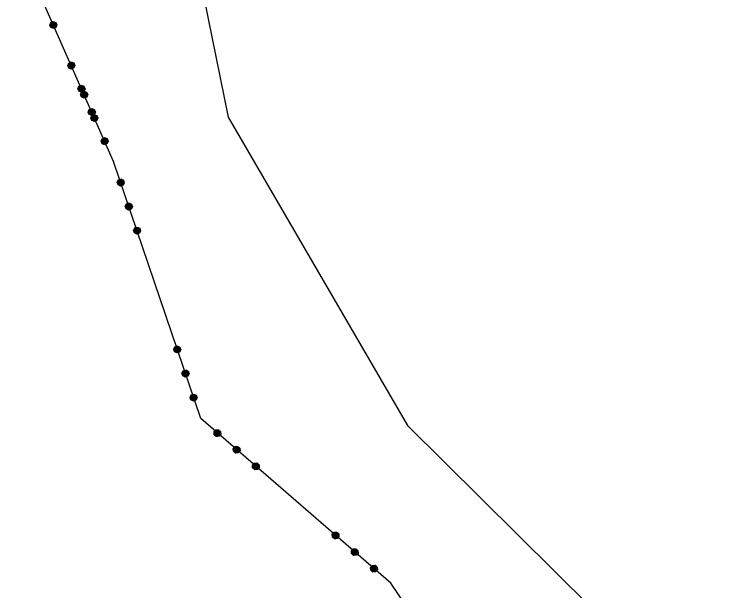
# Model space of a CAD drawing. Extents: x -266179 to -264727, y -1243225 to -1241702.
# Drawn here: x -265873.3 to -265802.5, y -1243006.8 to -1242949.9 of the extents above; entities that cross this region are included whole.
import ezdxf

# ---------------------------------------------------------------- set-up
doc = ezdxf.new("R2010")
doc.units = 0
for name, color, linetype in [('Vrstva 1', 7, 'Continuous'), ('Vrstva 19', 7, 'Continuous'), ('Vrstva 21', 7, 'Continuous')]:
    doc.layers.add(name, color=color, linetype=linetype)

msp = doc.modelspace()

# ---------------------------------------------------------------- linework, layer by layer
at = {"layer": 'Vrstva 1'}
for p, q in [((-265858.8, -1242927.16), (-265852.13, -1242960.04)), ((-265868.53, -1242952.93), (-265873.27, -1242942.24)), ((-265863.46, -1242964.41), (-265868.53, -1242952.93)), ((-265852.13, -1242960.04), (-265834.42, -1242990.48)), ((-265854.85, -1242989.8), (-265863.46, -1242964.41)), ((-265836.07, -1243006.06), (-265854.85, -1242989.8)), ((-265834.42, -1242990.48), (-265802.47, -1243022.08)), ((-265828.83, -1243016.64), (-265836.07, -1243006.06))]:
    msp.add_line(p, q, dxfattribs=at)
at = {"layer": 'Vrstva 19'}
for p, q in [((-265868.53, -1242952.93), (-265873.27, -1242942.24)), ((-265863.46, -1242964.41), (-265868.53, -1242952.93)), ((-265854.85, -1242989.8), (-265863.46, -1242964.41)), ((-265836.07, -1243006.06), (-265854.85, -1242989.8)), ((-265828.83, -1243016.64), (-265836.07, -1243006.06))]:
    msp.add_line(p, q, dxfattribs=at)
for points in [[(-265869.767, -1242950.93), (-265869.671, -1242950.679), (-265869.424, -1242950.57), (-265869.173, -1242950.666), (-265869.064, -1242950.913), (-265869.16, -1242951.164), (-265869.407, -1242951.273), (-265869.658, -1242951.177), (-265869.767, -1242950.93), (-265869.735, -1242950.904), (-265869.638, -1242951.124), (-265869.532, -1242951.165), (-265869.694, -1242950.799), (-265869.645, -1242950.712), (-265869.426, -1242951.205), (-265869.353, -1242951.173), (-265869.568, -1242950.688), (-265869.499, -1242950.647), (-265869.284, -1242951.131), (-265869.211, -1242951.099), (-265869.426, -1242950.614), (-265869.332, -1242950.628), (-265869.158, -1242951.021), (-265869.113, -1242950.924), (-265869.227, -1242950.668)], [(-265867.995, -1242954.935), (-265867.898, -1242954.684), (-265867.651, -1242954.575), (-265867.401, -1242954.672), (-265867.292, -1242954.919), (-265867.389, -1242955.17), (-265867.636, -1242955.279), (-265867.886, -1242955.182), (-265867.995, -1242954.935), (-265867.943, -1242954.955), (-265867.845, -1242955.175), (-265867.748, -1242955.197), (-265867.902, -1242954.85), (-265867.861, -1242954.744), (-265867.651, -1242955.22), (-265867.577, -1242955.188), (-265867.788, -1242954.712), (-265867.715, -1242954.68), (-265867.504, -1242955.155), (-265867.427, -1242955.132), (-265867.637, -1242954.656), (-265867.548, -1242954.661), (-265867.382, -1242955.036), (-265867.329, -1242954.958), (-265867.426, -1242954.738)], [(-265866.981, -1242957.231), (-265866.884, -1242956.98), (-265866.637, -1242956.871), (-265866.386, -1242956.968), (-265866.277, -1242957.215), (-265866.374, -1242957.465), (-265866.621, -1242957.575), (-265866.871, -1242957.478), (-265866.981, -1242957.231), (-265866.94, -1242957.224), (-265866.843, -1242957.443), (-265866.737, -1242957.484), (-265866.899, -1242957.118), (-265866.858, -1242957.013), (-265866.632, -1242957.525), (-265866.559, -1242957.493), (-265866.785, -1242956.98), (-265866.712, -1242956.948), (-265866.485, -1242957.46), (-265866.412, -1242957.428), (-265866.639, -1242956.916), (-265866.533, -1242956.956), (-265866.371, -1242957.322), (-265866.331, -1242957.217), (-265866.428, -1242956.997)], [(-265866.723, -1242957.816), (-265866.626, -1242957.566), (-265866.379, -1242957.456), (-265866.128, -1242957.553), (-265866.019, -1242957.8), (-265866.116, -1242958.051), (-265866.363, -1242958.16), (-265866.614, -1242958.063), (-265866.723, -1242957.816), (-265866.67, -1242957.837), (-265866.573, -1242958.056), (-265866.476, -1242958.079), (-265866.629, -1242957.731), (-265866.588, -1242957.626), (-265866.378, -1242958.101), (-265866.305, -1242958.069), (-265866.515, -1242957.593), (-265866.442, -1242957.561), (-265866.232, -1242958.037), (-265866.155, -1242958.013), (-265866.365, -1242957.538), (-265866.276, -1242957.542), (-265866.11, -1242957.917), (-265866.057, -1242957.839), (-265866.154, -1242957.619)], [(-265865.966, -1242959.526), (-265865.869, -1242959.276), (-265865.622, -1242959.167), (-265865.371, -1242959.264), (-265865.262, -1242959.511), (-265865.359, -1242959.761), (-265865.606, -1242959.87), (-265865.857, -1242959.773), (-265865.966, -1242959.526), (-265865.933, -1242959.501), (-265865.836, -1242959.721), (-265865.731, -1242959.761), (-265865.892, -1242959.396), (-265865.843, -1242959.308), (-265865.625, -1242959.802), (-265865.552, -1242959.77), (-265865.766, -1242959.285), (-265865.697, -1242959.244), (-265865.483, -1242959.728), (-265865.41, -1242959.696), (-265865.624, -1242959.211), (-265865.531, -1242959.225), (-265865.357, -1242959.618), (-265865.312, -1242959.522), (-265865.425, -1242959.266)], [(-265865.708, -1242960.112), (-265865.611, -1242959.861), (-265865.364, -1242959.752), (-265865.114, -1242959.849), (-265865.004, -1242960.096), (-265865.101, -1242960.347), (-265865.348, -1242960.456), (-265865.599, -1242960.359), (-265865.708, -1242960.112), (-265865.667, -1242960.105), (-265865.57, -1242960.324), (-265865.465, -1242960.365), (-265865.627, -1242959.999), (-265865.586, -1242959.894), (-265865.359, -1242960.406), (-265865.286, -1242960.374), (-265865.513, -1242959.862), (-265865.439, -1242959.829), (-265865.213, -1242960.341), (-265865.14, -1242960.309), (-265865.366, -1242959.797), (-265865.261, -1242959.838), (-265865.099, -1242960.204), (-265865.058, -1242960.098), (-265865.155, -1242959.879)], [(-265864.693, -1242962.408), (-265864.596, -1242962.157), (-265864.349, -1242962.048), (-265864.099, -1242962.145), (-265863.99, -1242962.392), (-265864.087, -1242962.642), (-265864.334, -1242962.752), (-265864.584, -1242962.655), (-265864.693, -1242962.408), (-265864.661, -1242962.382), (-265864.564, -1242962.602), (-265864.458, -1242962.643), (-265864.62, -1242962.277), (-265864.571, -1242962.19), (-265864.353, -1242962.684), (-265864.28, -1242962.651), (-265864.494, -1242962.166), (-265864.425, -1242962.125), (-265864.21, -1242962.61), (-265864.137, -1242962.577), (-265864.351, -1242962.093), (-265864.258, -1242962.106), (-265864.084, -1242962.499), (-265864.039, -1242962.403), (-265864.153, -1242962.147)], [(-265863.105, -1242966.454), (-265862.986, -1242966.213), (-265862.731, -1242966.127), (-265862.49, -1242966.246), (-265862.403, -1242966.501), (-265862.522, -1242966.742), (-265862.778, -1242966.829), (-265863.019, -1242966.71), (-265863.105, -1242966.454), (-265863.055, -1242966.48), (-265862.977, -1242966.707), (-265862.882, -1242966.738), (-265863.005, -1242966.378), (-265862.955, -1242966.277), (-265862.787, -1242966.769), (-265862.712, -1242966.743), (-265862.879, -1242966.251), (-265862.803, -1242966.225), (-265862.636, -1242966.718), (-265862.557, -1242966.701), (-265862.724, -1242966.209), (-265862.635, -1242966.221), (-265862.504, -1242966.609), (-265862.444, -1242966.536), (-265862.521, -1242966.309)], [(-265862.299, -1242968.831), (-265862.18, -1242968.59), (-265861.924, -1242968.504), (-265861.683, -1242968.622), (-265861.596, -1242968.878), (-265861.715, -1242969.119), (-265861.971, -1242969.206), (-265862.212, -1242969.087), (-265862.299, -1242968.831), (-265862.258, -1242968.828), (-265862.18, -1242969.055), (-265862.079, -1242969.105), (-265862.207, -1242968.726), (-265862.157, -1242968.625), (-265861.977, -1242969.155), (-265861.902, -1242969.13), (-265862.082, -1242968.599), (-265862.006, -1242968.574), (-265861.826, -1242969.104), (-265861.75, -1242969.078), (-265861.93, -1242968.548), (-265861.829, -1242968.598), (-265861.7, -1242968.977), (-265861.65, -1242968.875), (-265861.727, -1242968.648)], [(-265861.492, -1242971.208), (-265861.373, -1242970.967), (-265861.117, -1242970.88), (-265860.876, -1242970.999), (-265860.79, -1242971.255), (-265860.908, -1242971.496), (-265861.164, -1242971.583), (-265861.405, -1242971.464), (-265861.492, -1242971.208), (-265861.457, -1242971.186), (-265861.38, -1242971.413), (-265861.279, -1242971.463), (-265861.407, -1242971.084), (-265861.351, -1242971.002), (-265861.177, -1242971.513), (-265861.101, -1242971.487), (-265861.272, -1242970.986), (-265861.199, -1242970.95), (-265861.029, -1242971.452), (-265860.953, -1242971.427), (-265861.123, -1242970.925), (-265861.032, -1242970.946), (-265860.893, -1242971.354), (-265860.84, -1242971.262), (-265860.93, -1242970.996)], [(-265857.514, -1242982.942), (-265857.395, -1242982.701), (-265857.14, -1242982.615), (-265856.899, -1242982.733), (-265856.812, -1242982.989), (-265856.931, -1242983.23), (-265857.186, -1242983.317), (-265857.427, -1242983.198), (-265857.514, -1242982.942), (-265857.463, -1242982.967), (-265857.386, -1242983.195), (-265857.291, -1242983.226), (-265857.413, -1242982.866), (-265857.363, -1242982.764), (-265857.196, -1242983.257), (-265857.12, -1242983.231), (-265857.288, -1242982.739), (-265857.212, -1242982.713), (-265857.045, -1242983.205), (-265856.966, -1242983.189), (-265857.133, -1242982.697), (-265857.044, -1242982.709), (-265856.912, -1242983.097), (-265856.853, -1242983.024), (-265856.93, -1242982.797)], [(-265856.707, -1242985.319), (-265856.589, -1242985.078), (-265856.333, -1242984.991), (-265856.092, -1242985.11), (-265856.005, -1242985.366), (-265856.124, -1242985.607), (-265856.38, -1242985.694), (-265856.621, -1242985.575), (-265856.707, -1242985.319), (-265856.666, -1242985.316), (-265856.589, -1242985.543), (-265856.488, -1242985.593), (-265856.616, -1242985.214), (-265856.566, -1242985.113), (-265856.386, -1242985.643), (-265856.31, -1242985.617), (-265856.49, -1242985.087), (-265856.415, -1242985.061), (-265856.235, -1242985.592), (-265856.159, -1242985.566), (-265856.339, -1242985.036), (-265856.237, -1242985.086), (-265856.109, -1242985.465), (-265856.059, -1242985.363), (-265856.136, -1242985.136)], [(-265855.901, -1242987.696), (-265855.782, -1242987.455), (-265855.526, -1242987.368), (-265855.285, -1242987.487), (-265855.198, -1242987.743), (-265855.317, -1242987.984), (-265855.573, -1242988.071), (-265855.814, -1242987.952), (-265855.901, -1242987.696), (-265855.866, -1242987.674), (-265855.789, -1242987.901), (-265855.687, -1242987.951), (-265855.816, -1242987.572), (-265855.76, -1242987.49), (-265855.586, -1242988.001), (-265855.51, -1242987.975), (-265855.681, -1242987.474), (-265855.608, -1242987.438), (-265855.438, -1242987.94), (-265855.362, -1242987.914), (-265855.532, -1242987.413), (-265855.44, -1242987.434), (-265855.302, -1242987.841), (-265855.249, -1242987.749), (-265855.339, -1242987.484)], [(-265853.51, -1242991.384), (-265853.529, -1242991.116), (-265853.352, -1242990.912), (-265853.084, -1242990.892), (-265852.88, -1242991.069), (-265852.861, -1242991.337), (-265853.038, -1242991.541), (-265853.306, -1242991.561), (-265853.51, -1242991.384), (-265853.453, -1242991.38), (-265853.272, -1242991.537), (-265853.174, -1242991.516), (-265853.461, -1242991.267), (-265853.469, -1242991.154), (-265853.076, -1242991.494), (-265853.024, -1242991.434), (-265853.417, -1242991.094), (-265853.365, -1242991.033), (-265852.972, -1242991.373), (-265852.912, -1242991.32), (-265853.305, -1242990.979), (-265853.222, -1242990.945), (-265852.912, -1242991.213), (-265852.898, -1242991.12), (-265853.079, -1242990.963)], [(-265851.612, -1242993.027), (-265851.631, -1242992.759), (-265851.455, -1242992.555), (-265851.187, -1242992.535), (-265850.982, -1242992.712), (-265850.963, -1242992.98), (-265851.14, -1242993.184), (-265851.408, -1242993.203), (-265851.612, -1242993.027), (-265851.578, -1242993.003), (-265851.397, -1242993.16), (-265851.284, -1242993.152), (-265851.586, -1242992.89), (-265851.595, -1242992.777), (-265851.171, -1242993.144), (-265851.119, -1242993.083), (-265851.542, -1242992.717), (-265851.49, -1242992.656), (-265851.066, -1242993.023), (-265851.014, -1242992.962), (-265851.437, -1242992.596), (-265851.325, -1242992.588), (-265851.022, -1242992.85), (-265851.03, -1242992.737), (-265851.212, -1242992.58)], [(-265849.714, -1242994.67), (-265849.734, -1242994.402), (-265849.557, -1242994.198), (-265849.289, -1242994.178), (-265849.085, -1242994.355), (-265849.066, -1242994.623), (-265849.242, -1242994.827), (-265849.51, -1242994.846), (-265849.714, -1242994.67), (-265849.696, -1242994.633), (-265849.514, -1242994.79), (-265849.402, -1242994.782), (-265849.704, -1242994.52), (-265849.697, -1242994.42), (-265849.289, -1242994.774), (-265849.236, -1242994.713), (-265849.637, -1242994.366), (-265849.592, -1242994.299), (-265849.192, -1242994.646), (-265849.139, -1242994.586), (-265849.54, -1242994.239), (-265849.45, -1242994.211), (-265849.125, -1242994.493), (-265849.125, -1242994.386), (-265849.337, -1242994.203)], [(-265841.836, -1243001.491), (-265841.855, -1243001.223), (-265841.679, -1243001.019), (-265841.411, -1243001), (-265841.207, -1243001.176), (-265841.187, -1243001.444), (-265841.364, -1243001.648), (-265841.632, -1243001.668), (-265841.836, -1243001.491), (-265841.78, -1243001.487), (-265841.598, -1243001.644), (-265841.501, -1243001.623), (-265841.788, -1243001.374), (-265841.796, -1243001.261), (-265841.403, -1243001.602), (-265841.35, -1243001.541), (-265841.744, -1243001.201), (-265841.691, -1243001.14), (-265841.298, -1243001.481), (-265841.238, -1243001.427), (-265841.631, -1243001.086), (-265841.549, -1243001.052), (-265841.239, -1243001.32), (-265841.224, -1243001.227), (-265841.406, -1243001.07)], [(-265839.939, -1243003.134), (-265839.958, -1243002.866), (-265839.781, -1243002.662), (-265839.513, -1243002.642), (-265839.309, -1243002.819), (-265839.29, -1243003.087), (-265839.466, -1243003.291), (-265839.734, -1243003.311), (-265839.939, -1243003.134), (-265839.905, -1243003.11), (-265839.723, -1243003.267), (-265839.611, -1243003.259), (-265839.913, -1243002.997), (-265839.921, -1243002.884), (-265839.498, -1243003.251), (-265839.445, -1243003.191), (-265839.869, -1243002.824), (-265839.816, -1243002.763), (-265839.393, -1243003.13), (-265839.341, -1243003.07), (-265839.764, -1243002.703), (-265839.651, -1243002.695), (-265839.349, -1243002.957), (-265839.357, -1243002.844), (-265839.538, -1243002.687)], [(-265838.041, -1243004.777), (-265838.06, -1243004.509), (-265837.883, -1243004.305), (-265837.615, -1243004.285), (-265837.411, -1243004.462), (-265837.392, -1243004.73), (-265837.569, -1243004.934), (-265837.837, -1243004.954), (-265838.041, -1243004.777), (-265838.022, -1243004.74), (-265837.841, -1243004.897), (-265837.728, -1243004.889), (-265838.03, -1243004.627), (-265838.023, -1243004.527), (-265837.615, -1243004.881), (-265837.563, -1243004.82), (-265837.964, -1243004.473), (-265837.919, -1243004.406), (-265837.518, -1243004.753), (-265837.466, -1243004.693), (-265837.866, -1243004.346), (-265837.776, -1243004.318), (-265837.451, -1243004.6), (-265837.452, -1243004.493), (-265837.663, -1243004.31)]]:
    msp.add_lwpolyline(points, dxfattribs=at)
at = {"layer": 'Vrstva 21'}
for p, q in [((-265868.53, -1242952.93), (-265873.27, -1242942.24)), ((-265863.46, -1242964.41), (-265868.53, -1242952.93)), ((-265854.85, -1242989.8), (-265863.46, -1242964.41)), ((-265836.07, -1243006.06), (-265854.85, -1242989.8)), ((-265828.83, -1243016.64), (-265836.07, -1243006.06))]:
    msp.add_line(p, q, dxfattribs=at)

doc.saveas('drawing.dxf')
